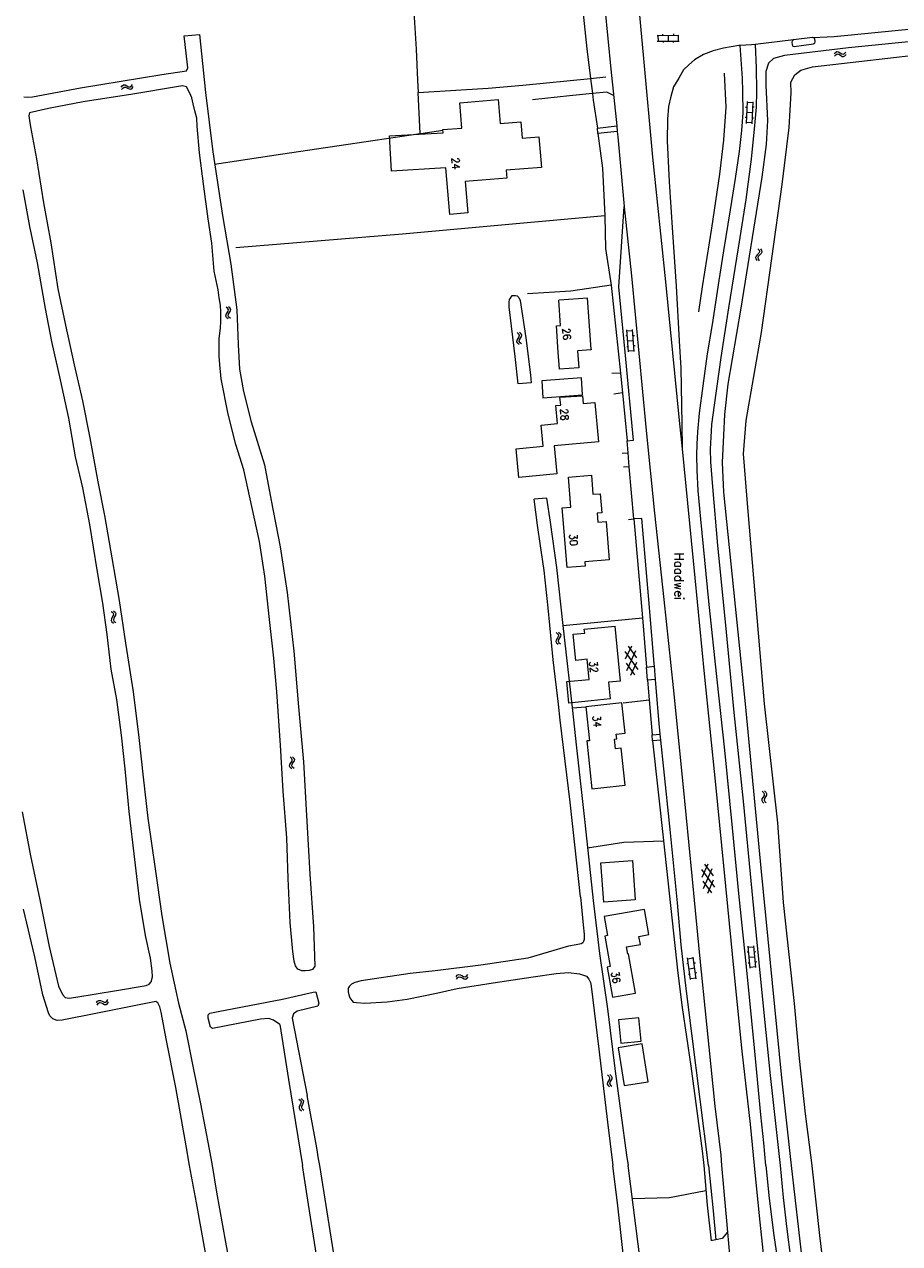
# Model space of a CAD drawing. Header units: metres. Extents: x 189705 to 199106, y 581686 to 588448.
# Tile 398 of 555: x 196294 to 196478, y 586484 to 586739. Entities that reach past the tile are written whole.
import ezdxf

# ---------------------------------------------------------------- set-up
doc = ezdxf.new("R2010")
doc.units = ezdxf.units.M
doc.layers.add('B-WA-OG-GBKN-G', color=7, linetype='Continuous', lineweight=18)
doc.styles.add('Style-STANDARD', font='STANDARD.shx')

msp = doc.modelspace()

# ---------------------------------------------------------------- linework, layer by layer
at = {"layer": 'B-WA-OG-GBKN-G'}
for p, q in [((196426.962, 586736.732), (196431.562, 586736.774)), ((196426.973, 586735.532), (196431.572, 586735.574)), ((196427.162, 586736.734), (196427.173, 586735.534)), ((196428.111, 586737.043), (196428.114, 586736.743)), ((196428.225, 586735.544), (196428.227, 586735.244)), ((196429.262, 586736.753), (196429.273, 586735.553)), ((196430.323, 586735.563), (196430.325, 586735.263)), ((196430.409, 586737.063), (196430.412, 586736.763)), ((196431.362, 586736.772), (196431.372, 586735.572)), ((196464.077, 586732.899), (196464.346, 586733.205)), ((196464.146, 586732.407), (196464.417, 586732.712)), ((196464.346, 586733.205), (196464.636, 586733.357)), ((196464.417, 586732.712), (196464.709, 586732.861)), ((196464.636, 586733.357), (196464.969, 586733.293)), ((196464.709, 586732.861), (196465.029, 586732.801)), ((196464.969, 586733.293), (196465.313, 586733.076)), ((196465.029, 586732.801), (196465.383, 586732.584)), ((196465.313, 586733.076), (196465.659, 586732.859)), ((196465.383, 586732.584), (196465.728, 586732.365)), ((196465.659, 586732.859), (196465.982, 586732.795)), ((196465.728, 586732.365), (196466.05, 586732.301)), ((196465.982, 586732.795), (196466.282, 586732.947)), ((196466.05, 586732.301), (196466.35, 586732.455)), ((196466.282, 586732.947), (196466.552, 586733.253)), ((196466.35, 586732.455), (196466.621, 586732.761)), ((196314.643, 586725.886), (196314.878, 586726.22)), ((196314.764, 586725.405), (196315, 586725.736)), ((196314.878, 586726.22), (196315.15, 586726.401)), ((196315, 586725.736), (196315.275, 586725.916)), ((196315.15, 586726.401), (196315.487, 586726.373)), ((196315.275, 586725.916), (196315.6, 586725.89)), ((196315.487, 586726.373), (196315.853, 586726.194)), ((196315.6, 586725.89), (196315.975, 586725.712)), ((196315.853, 586726.194), (196316.22, 586726.015)), ((196315.975, 586725.712), (196316.341, 586725.531)), ((196316.22, 586726.015), (196316.547, 586725.985)), ((196316.341, 586725.531), (196316.668, 586725.501)), ((196316.547, 586725.985), (196316.83, 586726.168)), ((196316.668, 586725.501), (196316.95, 586725.687)), ((196316.83, 586726.168), (196317.066, 586726.502)), ((196316.95, 586725.687), (196317.187, 586726.02)), ((196445.841, 586722.909), (196445.648, 586718.313)), ((196447.031, 586722.659), (196445.832, 586722.709)), ((196447.04, 586722.859), (196446.847, 586718.263)), ((196445.7, 586719.562), (196445.4, 586719.575)), ((196445.788, 586721.658), (196445.489, 586721.671)), ((196446.943, 586720.561), (196445.744, 586720.611)), ((196447.195, 586719.399), (196446.895, 586719.412)), ((196447.291, 586721.695), (196446.991, 586721.708)), ((196446.855, 586718.463), (196445.656, 586718.513)), ((196448.118, 586692.071), (196448.351, 586691.737)), ((196448.429, 586691.418), (196448.295, 586691.121)), ((196448.351, 586691.737), (196448.429, 586691.418)), ((196448.612, 586692.024), (196448.848, 586691.691)), ((196448.928, 586691.374), (196448.788, 586691.065)), ((196448.848, 586691.691), (196448.928, 586691.374)), ((196447.709, 586690.543), (196447.571, 586690.244)), ((196447.571, 586690.244), (196447.652, 586689.917)), ((196447.652, 586689.917), (196447.887, 586689.582)), ((196448.002, 586690.827), (196447.709, 586690.543)), ((196448.295, 586691.121), (196448.002, 586690.827)), ((196448.205, 586690.495), (196448.068, 586690.196)), ((196448.068, 586690.196), (196448.146, 586689.869)), ((196448.146, 586689.869), (196448.381, 586689.535)), ((196448.497, 586690.781), (196448.205, 586690.495)), ((196448.788, 586691.065), (196448.497, 586690.781)), ((196336.965, 586679.583), (196336.65, 586679.844)), ((196336.661, 586678.26), (196336.867, 586678.611)), ((196336.867, 586678.611), (196337.073, 586678.963)), ((196337.127, 586679.288), (196336.965, 586679.583)), ((196337.073, 586678.963), (196337.127, 586679.288)), ((196337.454, 586679.667), (196337.139, 586679.928)), ((196337.151, 586678.336), (196337.356, 586678.697)), ((196337.356, 586678.697), (196337.564, 586679.048)), ((196337.618, 586679.372), (196337.454, 586679.667)), ((196337.564, 586679.048), (196337.618, 586679.372)), ((196336.608, 586677.925), (196336.661, 586678.26)), ((196336.769, 586677.64), (196336.608, 586677.925)), ((196337.083, 586677.381), (196336.769, 586677.64)), ((196337.101, 586678.014), (196337.151, 586678.336)), ((196337.26, 586677.727), (196337.101, 586678.014)), ((196337.573, 586677.466), (196337.26, 586677.727)), ((196397.943, 586674.236), (196397.625, 586674.492)), ((196397.858, 586673.262), (196398.059, 586673.618)), ((196398.109, 586673.943), (196397.943, 586674.236)), ((196398.059, 586673.618), (196398.109, 586673.943)), ((196398.432, 586674.327), (196398.113, 586674.583)), ((196398.146, 586672.992), (196398.346, 586673.355)), ((196398.346, 586673.355), (196398.549, 586673.709)), ((196398.599, 586674.034), (196398.432, 586674.327)), ((196398.549, 586673.709), (196398.599, 586674.034)), ((196420.438, 586673.888), (196420.737, 586673.909)), ((196420.983, 586670.468), (196420.656, 586675.056)), ((196420.67, 586674.857), (196421.867, 586674.942)), ((196422.179, 586670.553), (196421.853, 586675.141)), ((196421.942, 586673.894), (196422.241, 586673.916)), ((196397.608, 586672.574), (196397.657, 586672.909)), ((196397.773, 586672.291), (196397.608, 586672.574)), ((196397.657, 586672.909), (196397.858, 586673.262)), ((196398.091, 586672.036), (196397.773, 586672.291)), ((196398.1, 586672.669), (196398.146, 586672.992)), ((196398.263, 586672.384), (196398.1, 586672.669)), ((196398.579, 586672.127), (196398.263, 586672.384)), ((196420.601, 586671.595), (196420.901, 586671.617)), ((196420.819, 586672.762), (196422.016, 586672.847)), ((196422.091, 586671.802), (196422.39, 586671.823)), ((196420.968, 586670.667), (196422.165, 586670.752)), ((196312.577, 586616.105), (196312.894, 586615.848)), ((196312.812, 586614.877), (196312.609, 586614.523)), ((196313.011, 586615.241), (196312.812, 586614.877)), ((196312.894, 586615.848), (196313.057, 586615.563)), ((196313.057, 586615.563), (196313.011, 586615.241)), ((196313.099, 586614.615), (196313.049, 586614.289)), ((196313.065, 586616.196), (196313.384, 586615.942)), ((196313.3, 586614.97), (196313.099, 586614.615)), ((196313.501, 586615.324), (196313.3, 586614.97)), ((196313.384, 586615.942), (196313.549, 586615.659)), ((196313.549, 586615.659), (196313.501, 586615.324)), ((196312.609, 586614.523), (196312.559, 586614.198)), ((196312.559, 586614.198), (196312.727, 586613.905)), ((196312.727, 586613.905), (196313.046, 586613.649)), ((196313.049, 586614.289), (196313.216, 586613.997)), ((196313.216, 586613.997), (196313.534, 586613.74)), ((196405.82, 586610.099), (196405.764, 586609.774)), ((196405.764, 586609.774), (196405.925, 586609.478)), ((196406.031, 586610.448), (196405.82, 586610.099)), ((196405.824, 586611.681), (196406.135, 586611.417)), ((196406.239, 586610.807), (196406.031, 586610.448)), ((196406.135, 586611.417), (196406.292, 586611.129)), ((196406.292, 586611.129), (196406.239, 586610.807)), ((196406.312, 586610.179), (196406.256, 586609.855)), ((196406.256, 586609.855), (196406.415, 586609.559)), ((196406.521, 586610.53), (196406.312, 586610.179)), ((196406.314, 586611.761), (196406.627, 586611.5)), ((196406.415, 586609.559), (196406.728, 586609.296)), ((196406.73, 586610.879), (196406.521, 586610.53)), ((196406.627, 586611.5), (196406.785, 586611.214)), ((196406.785, 586611.214), (196406.73, 586610.879)), ((196405.925, 586609.478), (196406.238, 586609.215)), ((196420.235, 586607.68), (196422.912, 586603.942)), ((196420.387, 586606.131), (196421.647, 586608.909)), ((196420.624, 586603.717), (196422.522, 586607.903)), ((196420.898, 586608.835), (196422.674, 586606.355)), ((196420.471, 586605.269), (196422.247, 586602.788)), ((196421.498, 586602.715), (196422.759, 586605.495)), ((196349.953, 586583.685), (196350.022, 586584.017)), ((196350.022, 586584.017), (196350.244, 586584.358)), ((196350.388, 586585.325), (196350.085, 586585.6)), ((196350.244, 586584.358), (196350.466, 586584.701)), ((196350.535, 586585.022), (196350.388, 586585.325)), ((196350.45, 586583.751), (196350.515, 586584.07)), ((196350.466, 586584.701), (196350.535, 586585.022)), ((196350.515, 586584.07), (196350.737, 586584.421)), ((196350.88, 586585.386), (196350.578, 586585.661)), ((196350.737, 586584.421), (196350.961, 586584.762)), ((196351.03, 586585.084), (196350.88, 586585.386)), ((196350.961, 586584.762), (196351.03, 586585.084)), ((196350.101, 586583.393), (196349.953, 586583.685)), ((196350.403, 586583.12), (196350.101, 586583.393)), ((196350.595, 586583.457), (196350.45, 586583.751)), ((196350.896, 586583.181), (196350.595, 586583.457)), ((196448.956, 586576.833), (196448.896, 586576.509)), ((196448.896, 586576.509), (196449.055, 586576.211)), ((196449.17, 586577.18), (196448.956, 586576.833)), ((196448.976, 586578.414), (196449.284, 586578.148)), ((196449.382, 586577.537), (196449.17, 586577.18)), ((196449.284, 586578.148), (196449.438, 586577.858)), ((196449.438, 586577.858), (196449.382, 586577.537)), ((196449.449, 586576.908), (196449.389, 586576.585)), ((196449.389, 586576.585), (196449.546, 586576.287)), ((196449.661, 586577.257), (196449.449, 586576.908)), ((196449.467, 586578.49), (196449.777, 586578.226)), ((196449.873, 586577.604), (196449.661, 586577.257)), ((196449.777, 586578.226), (196449.932, 586577.938)), ((196449.932, 586577.938), (196449.873, 586577.604)), ((196449.055, 586576.211), (196449.365, 586575.945)), ((196449.546, 586576.287), (196449.856, 586576.02)), ((196436.266, 586561.999), (196438.995, 586558.299)), ((196436.44, 586560.453), (196437.661, 586563.248)), ((196436.71, 586558.042), (196438.549, 586562.254)), ((196436.912, 586563.164), (196438.723, 586560.709)), ((196436.536, 586559.592), (196438.346, 586557.136)), ((196437.599, 586557.052), (196438.82, 586559.851)), ((196446.476, 586541.363), (196446.029, 586545.941)), ((196446.049, 586545.742), (196447.243, 586545.858)), ((196447.67, 586541.479), (196447.224, 586546.057)), ((196433.986, 586538.974), (196433.346, 586543.529)), ((196433.374, 586543.331), (196434.562, 586543.498)), ((196435.174, 586539.141), (196434.534, 586543.696)), ((196445.842, 586544.767), (196446.141, 586544.796)), ((196446.252, 586543.652), (196447.447, 586543.768)), ((196447.345, 586544.813), (196447.643, 586544.842)), ((196433.209, 586542.349), (196433.506, 586542.391)), ((196433.666, 586541.252), (196434.854, 586541.419)), ((196434.708, 586542.458), (196435.005, 586542.5)), ((196446.065, 586542.48), (196446.364, 586542.509)), ((196446.456, 586541.562), (196447.651, 586541.678)), ((196447.548, 586542.725), (196447.847, 586542.754)), ((196384.853, 586539.543), (196385.103, 586539.865)), ((196384.951, 586539.056), (196385.203, 586539.376)), ((196385.103, 586539.865), (196385.383, 586540.033)), ((196385.203, 586539.376), (196385.486, 586539.543)), ((196385.383, 586540.033), (196385.719, 586539.989)), ((196385.486, 586539.543), (196385.809, 586539.501)), ((196385.719, 586539.989), (196386.076, 586539.793)), ((196385.809, 586539.501), (196386.175, 586539.306)), ((196386.076, 586539.793), (196386.434, 586539.597)), ((196386.175, 586539.306), (196386.532, 586539.108)), ((196386.434, 586539.597), (196386.76, 586539.552)), ((196386.532, 586539.108), (196386.858, 586539.063)), ((196386.76, 586539.552), (196387.05, 586539.722)), ((196386.858, 586539.063), (196387.148, 586539.235)), ((196387.05, 586539.722), (196387.302, 586540.044)), ((196387.148, 586539.235), (196387.4, 586539.557)), ((196433.528, 586540.073), (196433.825, 586540.115)), ((196433.958, 586539.172), (196435.146, 586539.339)), ((196435, 586540.381), (196435.297, 586540.423)), ((196309.498, 586534.096), (196309.724, 586534.434)), ((196309.629, 586533.617), (196309.858, 586533.954)), ((196309.724, 586534.434), (196309.992, 586534.622)), ((196309.858, 586533.954), (196310.129, 586534.14)), ((196309.992, 586534.622), (196310.33, 586534.602)), ((196310.129, 586534.14), (196310.454, 586534.122)), ((196310.33, 586534.602), (196310.7, 586534.431)), ((196310.454, 586534.122), (196310.833, 586533.953)), ((196310.7, 586534.431), (196311.071, 586534.261)), ((196310.833, 586533.953), (196311.203, 586533.78)), ((196311.071, 586534.261), (196311.399, 586534.239)), ((196311.203, 586533.78), (196311.531, 586533.758)), ((196311.399, 586534.239), (196311.677, 586534.429)), ((196311.531, 586533.758), (196311.809, 586533.95)), ((196311.677, 586534.429), (196311.906, 586534.768)), ((196311.809, 586533.95), (196312.037, 586534.289)), ((196416.554, 586518.994), (196416.87, 586518.737)), ((196416.785, 586517.766), (196416.582, 586517.412)), ((196416.986, 586518.129), (196416.785, 586517.766)), ((196416.87, 586518.737), (196417.032, 586518.452)), ((196417.032, 586518.452), (196416.986, 586518.129)), ((196417.042, 586519.084), (196417.36, 586518.829)), ((196417.274, 586517.858), (196417.072, 586517.503)), ((196417.475, 586518.211), (196417.274, 586517.858)), ((196417.36, 586518.829), (196417.524, 586518.546)), ((196417.524, 586518.546), (196417.475, 586518.211)), ((196416.582, 586517.412), (196416.532, 586517.087)), ((196416.532, 586517.087), (196416.699, 586516.794)), ((196416.699, 586516.794), (196417.017, 586516.537)), ((196417.072, 586517.503), (196417.022, 586517.178)), ((196417.022, 586517.178), (196417.187, 586516.885)), ((196417.187, 586516.885), (196417.505, 586516.628)), ((196351.869, 586513.94), (196352.197, 586513.698)), ((196352.16, 586512.724), (196351.973, 586512.361)), ((196352.342, 586513.097), (196352.16, 586512.724)), ((196352.197, 586513.698), (196352.373, 586513.421)), ((196352.373, 586513.421), (196352.342, 586513.097)), ((196352.352, 586514.054), (196352.682, 586513.815)), ((196352.459, 586512.475), (196352.424, 586512.148)), ((196352.643, 586512.84), (196352.459, 586512.475)), ((196352.827, 586513.203), (196352.643, 586512.84)), ((196352.682, 586513.815), (196352.86, 586513.54)), ((196352.86, 586513.54), (196352.827, 586513.203)), ((196351.973, 586512.361), (196351.939, 586512.034)), ((196351.939, 586512.034), (196352.121, 586511.75)), ((196352.121, 586511.75), (196352.451, 586511.509)), ((196352.424, 586512.148), (196352.604, 586511.863)), ((196352.604, 586511.863), (196352.934, 586511.622))]:
    msp.add_line(p, q, dxfattribs=at)
at = {"layer": 'B-WA-OG-GBKN-G', "flags": 128}
for points in [[(196413.779, 586823.285), (196415.533, 586814.371), (196417.262, 586799.725), (196418.767, 586787.036), (196420.094, 586774.908), (196421.543, 586759.677), (196422.767, 586746.278), (196424.116, 586731.937), (196426.014, 586711.266), (196428.742, 586685.152), (196431.617, 586656.09), (196432.207, 586650.156)], [(196414.822, 586754.943), (196415.101, 586752.37), (196416.051, 586742.504), (196417.275, 586729.69), (196418.511, 586717.839)], [(196409.98, 586751.031), (196411.524, 586740.557), (196412.275, 586733.971), (196413.025, 586727.74)], [(196375.462, 586747.355), (196376.043, 586740.557), (196376.49, 586733.896), (196376.784, 586727.362), (196376.908, 586724.798)], [(196464.059, 586736.513), (196480.397, 586738.145), (196503.072, 586740.435), (196525.645, 586742.801), (196527.038, 586742.954)], [(196518.847, 586738.68), (196518.254, 586738.905), (196516.658, 586739.013), (196509.609, 586738.42), (196467.12, 586734.17), (196453.675, 586732.57), (196451.384, 586731.933), (196450.342, 586730.972), (196449.731, 586729.193), (196449.737, 586726.344), (196450.108, 586718.953), (196449.844, 586713.915), (196448.905, 586707.036), (196444.525, 586679.652), (196441.814, 586663.71), (196441.099, 586657.362), (196440.903, 586653.012), (196440.601, 586647.317), (196440.92, 586641.053), (196445.403, 586596.746), (196448.723, 586562.279), (196453.033, 586518.397), (196455.099, 586500)], [(196294.264, 586723.914), (196294.997, 586723.811), (196296.089, 586723.868), (196306.177, 586725.739), (196323.222, 586728.557), (196328.34, 586729.342), (196328.656, 586729.944), (196328.57, 586730.555), (196327.851, 586736.645)], [(196327.851, 586736.645), (196331.082, 586736.954)], [(196331.082, 586736.954), (196332.313, 586724.797), (196333.855, 586712.399), (196335.876, 586699.004), (196337.629, 586688.852), (196338.913, 586679.255), (196339.195, 586672.005), (196339.487, 586666.852), (196340.302, 586662.163), (196341.929, 586655.817), (196344.672, 586646.827), (196346.115, 586639.294), (196347.989, 586629.641), (196349.487, 586620.063), (196350.867, 586607.763), (196351.856, 586596.078), (196352.872, 586584.567), (196353.507, 586573.378), (196354.198, 586561.025), (196354.97, 586549.997), (196355.284, 586541.792), (196354.739, 586541.056), (196354.095, 586540.885), (196353.257, 586540.814), (196352.516, 586540.806), (196351.655, 586541.138), (196351.193, 586541.843), (196350.947, 586542.825), (196350.664, 586544.873), (196350.113, 586550.899), (196349.683, 586560.118), (196349.353, 586568.668), (196348.642, 586578.436), (196348.027, 586588.066), (196347.301, 586599.243), (196346.667, 586606.315), (196345.774, 586614.369), (196344.753, 586623.444), (196343.646, 586630.753), (196342.02, 586638.059), (196340.384, 586645.755), (196338.677, 586651.075), (196337.096, 586657.433), (196335.652, 586664.796), (196335.318, 586667.819), (196335.188, 586669.535), (196335.205, 586671.659), (196335.23, 586673.282), (196335.494, 586675.456), (196335.582, 586676.826)], [(196447.504, 586734.882), (196447.724, 586729.954), (196447.818, 586725.048), (196447.736, 586721.692), (196447.374, 586717.88), (196446.676, 586710.814), (196445.595, 586702.377), (196444.337, 586694.448), (196441.924, 586679.709), (196440.331, 586669.265), (196438.917, 586659.328), (196438.376, 586655.236), (196438.22, 586652.567), (196438.088, 586650.076), (196438.16, 586647.407), (196438.558, 586642.195), (196439.657, 586629.914), (196441.282, 586613.209), (196443.056, 586594.953), (196444.983, 586576.366), (196447.183, 586553.838), (196448.858, 586536.904), (196450.684, 586518.876), (196452.782, 586500)], [(196447.504, 586734.882), (196446.792, 586734.812), (196444.377, 586734.633)], [(196455.544, 586735.802), (196447.504, 586734.882)], [(196453.167, 586705.547), (196454.681, 586717.45), (196455.105, 586724.736), (196455.005, 586726.927), (196455.856, 586728.473), (196457.1, 586729.458), (196459.536, 586730.193), (196485.015, 586733.109), (196517.609, 586736.845)], [(196455.544, 586735.802), (196455.281, 586735.649), (196455.209, 586735.353)], [(196455.209, 586735.353), (196455.282, 586734.757)], [(196455.282, 586734.757), (196455.436, 586734.493), (196455.732, 586734.415)], [(196459.625, 586736.348), (196459.558, 586736.346), (196455.544, 586735.802)], [(196455.732, 586734.415), (196459.746, 586734.958)], [(196459.625, 586736.348), (196464.059, 586736.513)], [(196460.016, 586736.004), (196459.881, 586736.245), (196459.625, 586736.348)], [(196459.746, 586734.958), (196460.013, 586735.116), (196460.109, 586735.411)], [(196460.109, 586735.411), (196460.016, 586736.004)], [(196444.377, 586734.633), (196444.123, 586734.614), (196440.919, 586734.113), (196438.707, 586733.507), (196436.673, 586732.724), (196434.816, 586731.634), (196433.619, 586730.62), (196432.525, 586729.529), (196431.505, 586727.803), (196430.409, 586726.001), (196429.822, 586723.968), (196429.361, 586721.834), (196429.128, 586719.216), (196429.095, 586714.64), (196429.538, 586706.047), (196430.207, 586695.445), (196430.951, 586684.258), (196431.593, 586672.741), (196431.94, 586667.046), (196432.15, 586655.402)], [(196449.768, 586500), (196449.314, 586504.745), (196448.688, 586510.619), (196447.364, 586524.705), (196445.815, 586540.978), (196444.138, 586556.971), (196442.763, 586570.778), (196441.137, 586587.026), (196439.535, 586601.748), (196437.833, 586618.224), (196436.107, 586635.413), (196435.558, 586641.388), (196435.387, 586645.684), (196435.291, 586648.837), (196435.345, 586651.125), (196435.527, 586653.743), (196435.889, 586657.631), (196436.636, 586663.349), (196437.562, 586670.084), (196438.563, 586676.208), (196439.976, 586685.382), (196440.952, 586691.659), (196442.338, 586700.223), (196443.391, 586706.754), (196444.214, 586712.447), (196444.704, 586716.818), (196444.989, 586720.554), (196444.971, 586725.003), (196444.899, 586727.774), (196444.377, 586734.633)], [(196376.908, 586724.798), (196391.573, 586725.703), (196398.818, 586726.298), (196413.025, 586727.74)], [(196413.025, 586727.74), (196416.231, 586728.065)], [(196413.025, 586727.74), (196413.028, 586727.716), (196413.407, 586724.588)], [(196435.721, 586678.884), (196436.466, 586684.119), (196438.469, 586696.393), (196440.139, 586707.702), (196440.99, 586714.792), (196441.433, 586721.706), (196441.089, 586728.825)], [(196335.582, 586676.826), (196335.552, 586678.859), (196335.465, 586680.217), (196335.23, 586681.784), (196334.983, 586683.442), (196334.15, 586687.378), (196333.643, 586693.228), (196332.883, 586698.306), (196331.967, 586705.087), (196331.079, 586712.154), (196330.583, 586717.763), (196330.492, 586719.407), (196330.121, 586720.949), (196329.768, 586722.401), (196329.453, 586723.683), (196329.026, 586724.647), (196328.36, 586725.977), (196327.55, 586726.185), (196326.282, 586725.954), (196317.138, 586724.466), (196306.682, 586722.844), (196299.435, 586721.445), (196295.441, 586720.547), (196295.299, 586719.892), (196295.473, 586718.897), (196295.658, 586717.603), (196296.919, 586710.929), (196298.381, 586701.689), (196299.954, 586693.337), (196301.399, 586683.687), (196302.984, 586676.076), (196304.836, 586667.715), (196306.577, 586660.194), (196308.103, 586652.446), (196309.805, 586643.217), (196311.206, 586636.204), (196312.684, 586627.321), (196314.258, 586618.378), (196315.573, 586609.47), (196317.21, 586599.24), (196318.383, 586589.677), (196319.268, 586581.37), (196320.221, 586572.757), (196321.822, 586562.144), (196323.201, 586552.3), (196324.853, 586542.402), (196326.66, 586534.062), (196328.193, 586528.237), (196329.663, 586520.815), (196331.265, 586512.917)], [(196334.221, 586709.816), (196348.039, 586711.892), (196367.919, 586714.823), (196377.324, 586716.182), (196376.908, 586724.798)], [(196413.407, 586724.588), (196408.625, 586724.116), (196400.872, 586723.268)], [(196417.85, 586724.175), (196416.429, 586724.887), (196413.407, 586724.588)], [(196413.407, 586724.588), (196413.579, 586723.164), (196414.485, 586717.29)], [(196382.129, 586716.361), (196382.074, 586717.027), (196386.049, 586717.352), (196385.616, 586722.648), (196393.674, 586723.307), (196394.083, 586718.32), (196398.394, 586718.673), (196398.676, 586715.23), (196402.217, 586715.52), (196402.743, 586709.098), (196395.329, 586708.491), (196395.461, 586706.88), (196386.779, 586706.17), (196387.32, 586699.561), (196383.529, 586699.251), (196382.729, 586709.019)], [(196377.324, 586716.182), (196377.452, 586716.201), (196382.085, 586716.901)], [(196418.637, 586716.624), (196414.585, 586716.171), (196414.485, 586717.29), (196418.511, 586717.839)], [(196418.511, 586717.839), (196418.637, 586716.624)], [(196414.585, 586716.171), (196415.564, 586708.924), (196416.028, 586698.962), (196396.661, 586697.246), (196373.631, 586695.11), (196338.704, 586692.287)], [(196382.729, 586709.019), (196371.314, 586708.337), (196370.875, 586715.689), (196382.129, 586716.361)], [(196418.637, 586716.624), (196418.752, 586715.527), (196420.094, 586700.901)], [(196293.915, 586574.098), (196295.696, 586564.88), (196297.639, 586555.688), (196299.59, 586545.898), (196301.527, 586537.628), (196302.358, 586535.829), (196302.963, 586535.194), (196303.774, 586535.091), (196305.14, 586535.256), (196313.711, 586536.69), (196319.87, 586537.708), (196320.534, 586537.989), (196320.96, 586538.511), (196321.228, 586539.575), (196321.134, 586540.796), (196320.81, 586543.488), (196319.788, 586548.218), (196318.508, 586555.814), (196317.5, 586564.129), (196316.357, 586574.198), (196315.49, 586583.109), (196314.726, 586590.201), (196313.731, 586597.665), (196312.571, 586603.994), (196311.75, 586611.249), (196310.827, 586617.822), (196309.666, 586624.833), (196308.069, 586634.334), (196306.615, 586642.016), (196305.093, 586648.504), (196303.687, 586656.549), (196301.982, 586664.635), (196300.121, 586672.664), (196298.778, 586679.546), (196297.124, 586689.12), (196295.52, 586696.744), (196294.156, 586704.38)], [(196459.446, 586500), (196458.069, 586510.851), (196456.853, 586522.472), (196455.752, 586533.929), (196453.487, 586555.129), (196452.305, 586571.778), (196449.474, 586596.746), (196446.032, 586636.994), (196445.117, 586649.122), (196445.671, 586656.056), (196448.843, 586674.55), (196453.167, 586705.547)], [(196416.028, 586698.962), (196416.031, 586698.907), (196416.147, 586692.12), (196417.38, 586684.465)], [(196420.898, 586649.33), (196420.681, 586651.817), (196422.029, 586651.967), (196420.254, 586670.376), (196418.929, 586684.055), (196420.094, 586700.901)], [(196420.094, 586700.901), (196420.1, 586700.831), (196421.627, 586686.388), (196423.126, 586670.192)], [(196417.38, 586684.465), (196408.889, 586683.213), (196399.789, 586682.648)], [(196417.38, 586684.465), (196419.307, 586666.031), (196419.308, 586666.013)], [(196397.882, 586663.795), (196397.2, 586669.485), (196395.946, 586679.885), (196395.948, 586680.876), (196396.025, 586681.41), (196396.229, 586681.689), (196396.611, 586682.248), (196397.297, 586682.272), (196397.678, 586682.195), (196398.034, 586681.863), (196398.312, 586681.202), (196399.469, 586673.42), (196400.447, 586665.665), (196400.564, 586663.984)], [(196413.135, 586671.022), (196413.143, 586670.896), (196410.33, 586670.696), (196410.586, 586667.095), (196406.526, 586666.806), (196406.27, 586670.407), (196405.877, 586675.923), (196406.765, 586675.986), (196406.367, 586681.302), (196406.467, 586681.309)], [(196413.135, 586671.022), (196412.372, 586681.729), (196406.467, 586681.309)], [(196423.126, 586670.192), (196424.701, 586653.995), (196426.451, 586636.705), (196428.379, 586618.601), (196430.331, 586600.141), (196432.383, 586579.977), (196434.257, 586560.679), (196435.782, 586544.711), (196437.433, 586528.921), (196439.109, 586512.444), (196440.338, 586502.197), (196440.497, 586500)], [(196419.308, 586666.013), (196417.502, 586665.908)], [(196419.308, 586666.013), (196419.709, 586661.866)], [(196400.564, 586663.984), (196397.882, 586663.795)], [(196402.787, 586664.411), (196403.054, 586660.851), (196411.366, 586661.475), (196411.099, 586665.035), (196402.787, 586664.411)], [(196397.456, 586650.159), (196403.13, 586650.699), (196402.708, 586655.129), (196406.092, 586655.452), (196405.736, 586659.195), (196406.781, 586659.295), (196406.623, 586660.947), (196411.329, 586661.256), (196411.481, 586659.624), (196413.92, 586659.851), (196414.688, 586651.637), (196405.435, 586650.759), (196405.995, 586644.885), (196398.031, 586644.126), (196397.456, 586650.159)], [(196419.709, 586661.866), (196417.927, 586661.61)], [(196419.709, 586661.866), (196420.681, 586651.817)], [(196432.15, 586655.402), (196432.207, 586650.156)], [(196419.635, 586649.227), (196420.898, 586649.33)], [(196421.157, 586646.353), (196420.898, 586649.33)], [(196432.207, 586650.156), (196434.893, 586623.137), (196436.843, 586603.025), (196439.194, 586579.81), (196441.745, 586554.307), (196443.42, 586537.144), (196444.745, 586523.948), (196446.499, 586508.717), (196447.334, 586500)], [(196421.157, 586646.353), (196419.91, 586646.277)], [(196422.103, 586635.469), (196421.157, 586646.353)], [(196408.925, 586637.924), (196408.408, 586644.244), (196413.211, 586644.637), (196413.539, 586640.629), (196415.042, 586640.752), (196415.372, 586636.723), (196414.403, 586636.644), (196414.556, 586634.775), (196416.29, 586634.917), (196416.949, 586626.873)], [(196403.824, 586639.839), (196401.191, 586639.578)], [(196410.918, 586556.331), (196409.716, 586567.189), (196408.79, 586576.114), (196407.686, 586584.734), (196406.658, 586593.328), (196406.308, 586596.659), (196405.23, 586605.966), (196404.129, 586616.848), (196403.278, 586624.654), (196402.549, 586629.842), (196401.946, 586634.139), (196401.191, 586639.578)], [(196403.824, 586639.839), (196404.54, 586634.82), (196405.871, 586625.31), (196407.199, 586613.156), (196409.178, 586595.992), (196410.054, 586587.55), (196411.808, 586571.887), (196413.56, 586555.538), (196414.889, 586544.426), (196416.548, 586532.83), (196418.204, 586519.811), (196420.59, 586502.164), (196420.918, 586500)], [(196416.949, 586626.873), (196411.866, 586626.456), (196411.937, 586625.589), (196408.11, 586625.275), (196407.085, 586637.773), (196408.925, 586637.924)], [(196421.01, 586635.369), (196422.103, 586635.469)], [(196426.413, 586604.625), (196426.375, 586605.106), (196425.352, 586616.93), (196423.781, 586635.567), (196422.103, 586635.469)], [(196422.103, 586635.469), (196423.899, 586614.721)], [(196407.197, 586613.172), (196423.899, 586614.721)], [(196423.899, 586614.721), (196424.721, 586604.449)], [(196412.738, 586601.843), (196412.326, 586606.079), (196409.929, 586605.845), (196409.397, 586611.325), (196411.803, 586611.559), (196411.724, 586612.375), (196418.208, 586613.005)], [(196419.287, 586601.495), (196418.208, 586613.005)], [(196426.64, 586601.811), (196424.971, 586601.678), (196424.721, 586604.449), (196426.413, 586604.625)], [(196426.64, 586601.811), (196426.413, 586604.625)], [(196413.188, 586597.379), (196408.505, 586596.864), (196408.029, 586601.435), (196412.738, 586601.843)], [(196419.287, 586601.495), (196416.811, 586601.254), (196417.15, 586597.764), (196413.188, 586597.379)], [(196424.971, 586601.678), (196425.331, 586597.546)], [(196427.632, 586590.406), (196427.321, 586593.36), (196426.64, 586601.811)], [(196412.822, 586589.019), (196412.225, 586588.954), (196413.316, 586578.959), (196420.278, 586579.718), (196419.437, 586587.426), (196418.293, 586587.301), (196418.069, 586589.35), (196418.507, 586589.398), (196418.398, 586590.392), (196420.298, 586590.6), (196419.605, 586596.955), (196412.056, 586596.131), (196412.822, 586589.019)], [(196419.855, 586596.971), (196425.331, 586597.546)], [(196425.331, 586597.546), (196425.969, 586590.236)], [(196409.189, 586595.892), (196412.056, 586596.131)], [(196427.767, 586589.128), (196426.043, 586588.965), (196425.969, 586590.236), (196427.632, 586590.406)], [(196427.767, 586589.128), (196427.632, 586590.406)], [(196437.748, 586500), (196434.229, 586527.708), (196433.05, 586537.116), (196432.048, 586546.244), (196431.249, 586555.067), (196429.724, 586570.399), (196428.397, 586583.138), (196427.767, 586589.128)], [(196426.043, 586588.965), (196428.297, 586568.089), (196428.3, 586568.061)], [(196412.376, 586566.589), (196419.985, 586567.726), (196428.3, 586568.061)], [(196428.3, 586568.061), (196431.352, 586540.323), (196432.23, 586533.127), (196434.014, 586520.87), (196436.451, 586503.121), (196436.762, 586500)], [(196421.811, 586563.91), (196422.407, 586555.693), (196415.802, 586555.214), (196415.206, 586563.431), (196421.811, 586563.91)], [(196410.918, 586556.331), (196411.493, 586550.407), (196411.668, 586548.5), (196411.692, 586547.381), (196411.564, 586546.924), (196411.385, 586546.696), (196411.055, 586546.442), (196409.987, 586546.267), (196408.436, 586545.99), (196399.892, 586543.441), (196390.003, 586541.988), (196380.445, 586540.789), (196375.259, 586540.215), (196364.963, 586538.738), (196363.615, 586538.334), (196362.954, 586538.005), (196362.547, 586537.624), (196362.266, 586537.167), (196362.265, 586536.43), (196362.391, 586535.769), (196362.593, 586535.159), (196362.974, 586534.573), (196363.278, 586534.216), (196363.964, 586534.139), (196365.743, 586534.033), (196370.42, 586534.328), (196374.615, 586534.904), (196380.742, 586536.136), (196385.064, 586537.118), (196392.615, 586538.297), (196400.979, 586539.575), (196405.809, 586540.276), (196408.376, 586540.423), (196410.714, 586540.189), (196412.162, 586539.678), (196412.669, 586539.067), (196412.999, 586538.38), (196413.175, 586537.591), (196414.755, 586524.394), (196416.56, 586509.087), (196417.682, 586500)], [(196302.334, 586530.481), (196301.262, 586530.373), (196300.323, 586530.717), (196299.723, 586531.359), (196299.449, 586532.004), (196298.283, 586535.767), (196296.539, 586543.75), (196294.219, 586553.744)], [(196415.863, 586552.166), (196416.557, 586548.193), (196416.021, 586548.099), (196417.14, 586541.682), (196416.544, 586541.578), (196417.645, 586535.271), (196422.42, 586536.105), (196420.982, 586544.343), (196420.811, 586544.313), (196420.552, 586545.798), (196423.473, 586546.308), (196423.174, 586548.025), (196425.231, 586548.384), (196424.314, 586553.64), (196415.863, 586552.166)], [(196347.945, 586529.572), (196346.597, 586530.476), (196345.577, 586530.848), (196343.859, 586530.646), (196333.839, 586528.717), (196333.358, 586528.97), (196332.887, 586530.882), (196332.91, 586531.557), (196333.24, 586531.922), (196334.959, 586532.317), (196348.493, 586534.843), (196354.885, 586536.33), (196355.483, 586536.384), (196356.106, 586534.047), (196355.89, 586533.412), (196351.545, 586532.376), (196350.789, 586531.783), (196350.533, 586530.878), (196353.614, 586514.689)], [(196329.008, 586500), (196328.261, 586504.12), (196326.089, 586516.367), (196324.144, 586526.196), (196323.021, 586532.128), (196322.776, 586533.293), (196322.38, 586534.133), (196321.908, 586534.358), (196320.86, 586534.184), (196309.672, 586531.958), (196302.334, 586530.481)], [(196423.642, 586526.06), (196423.154, 586530.971), (196418.88, 586530.547), (196419.368, 586525.636), (196423.642, 586526.06)], [(196347.945, 586529.572), (196349.705, 586518.053), (196352.683, 586500)], [(196425.093, 586517.561), (196423.842, 586525.483), (196418.814, 586524.689), (196420.065, 586516.767), (196425.093, 586517.561)], [(196331.265, 586512.917), (196333.108, 586503.459), (196333.709, 586500)], [(196356.306, 586500), (196356.023, 586501.424), (196355.654, 586503.728), (196353.614, 586514.689)], [(196332.374, 586481.414), (196330.424, 586492.185), (196329.008, 586500)], [(196333.709, 586500), (196334.676, 586494.439), (196336.531, 586483.961), (196338.221, 586474.913)], [(196359.768, 586454.042), (196357.664, 586467.985), (196355.803, 586479.922), (196353.891, 586491.883), (196352.683, 586500)], [(196359.382, 586480.608), (196356.306, 586500)], [(196420.204, 586478.539), (196418.717, 586491.597), (196417.682, 586500)], [(196435.821, 586387.932), (196434.436, 586393.363), (196433.785, 586395.647), (196433.49, 586397.908), (196432.859, 586404.768), (196432.101, 586415.136), (196430.733, 586425.678), (196428.296, 586443.788), (196426.346, 586457.453), (196423.58, 586479.147), (196420.918, 586500)], [(196436.762, 586500), (196437.495, 586491.727), (196438.282, 586484.237)], [(196437.748, 586500), (196438.723, 586490.515), (196439.269, 586484.435)], [(196440.497, 586500), (196441.451, 586489.237), (196441.726, 586486.087)], [(196447.334, 586500), (196448.386, 586489.489), (196449.284, 586480.902), (196450.838, 586469.192), (196452.029, 586462.259), (196453.165, 586455.987), (196455.048, 586448.22), (196456.769, 586441.901), (196458.772, 586435.152), (196461.264, 586427.568), (196463.728, 586420.263), (196467.35, 586410.931), (196468.763, 586407.501)], [(196449.768, 586500), (196450.47, 586493.088), (196451.464, 586485.392), (196452.344, 586479.296), (196453.328, 586472.921), (196453.969, 586468.451), (196454.761, 586464.058), (196455.477, 586459.715), (196456.734, 586454.385), (196457.966, 586448.876), (196459.038, 586444.485), (196460.448, 586438.952), (196462.632, 586431.849), (196464.758, 586425.609), (196466.832, 586419.725), (196469.55, 586412.498), (196470.215, 586410.878)], [(196452.782, 586500), (196453.366, 586493.312), (196454.174, 586486.656), (196454.952, 586480.687), (196455.573, 586475.377), (196456.11, 586471.161), (196456.981, 586466.514), (196457.59, 586462.883), (196458.198, 586459.505), (196459.456, 586453.921), (196460.789, 586448.54), (196462.249, 586443.109), (196462.849, 586440.901), (196463.579, 586438.237), (196464.44, 586434.963), (196466.594, 586428.418), (196469.259, 586421.496), (196471.846, 586414.827), (196474.558, 586408.515)], [(196455.099, 586500), (196457.352, 586479.939), (196459.23, 586466.422), (196461.026, 586457.697), (196462.745, 586449.64), (196465.649, 586439.03), (196471.743, 586421.724), (196474.637, 586414.572), (196480.695, 586402.517), (196484.849, 586396.438), (196488.661, 586394.153), (196491.196, 586393.339), (196494.154, 586393.27), (196498.787, 586394.187), (196508.839, 586395.304), (196520.107, 586397.286), (196524.081, 586398.958), (196525.809, 586401.151), (196527.126, 586403.931), (196527.113, 586407.139), (196524.752, 586427.12), (196520.597, 586465.326), (196515.258, 586500)], [(196462.806, 586470.905), (196461.082, 586485.334), (196459.453, 586499.948), (196459.446, 586500)], [(196421.8, 586493.09), (196429.606, 586493.35), (196437.184, 586494.807)], [(196439.269, 586484.435), (196438.258, 586484.232)], [(196441.726, 586486.087), (196440.618, 586484.706), (196439.269, 586484.435)], [(196441.726, 586486.087), (196442.115, 586481.284)]]:
    msp.add_lwpolyline(points, dxfattribs=at)

# ---------------------------------------------------------------- texts
at = {"layer": 'B-WA-OG-GBKN-G', "style": 'Style-STANDARD'}
for s, height, rotation, p in [('24', 1.6, 275.10624, (196383.874, 586711.077)), ('26', 1.6, 275.7961, (196407.095, 586675.369)), ('28', 1.6, 275.44848, (196406.639, 586658.488)), ('30', 1.6, 274.53052, (196408.577, 586632.269)), ('Haadwei', 2, 270, (196430.596, 586628.376)), ('32', 1.6, 274.70181, (196412.778, 586605.644)), ('34', 1.6, 274.35915, (196413.471, 586594.229)), ('36', 1.6, 279.20797, (196417.341, 586540.552))]:
    msp.add_text(s, height=height, rotation=rotation, dxfattribs=at).set_placement(p)

doc.saveas('drawing.dxf')
